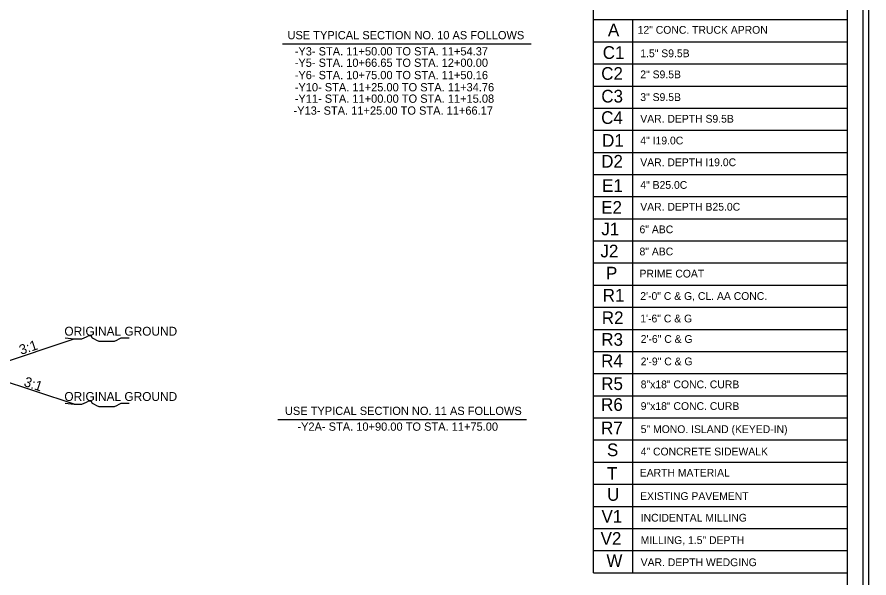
# Model space of a CAD drawing. Extents: x 958711 to 962106, y 831169 to 840840.
# Drawn here: x 959723 to 960395, y 835213 to 835655 of the extents above; entities that cross this region are included whole.
import ezdxf

# ---------------------------------------------------------------- set-up
doc = ezdxf.new("R2010")
doc.units = 0
for name, color, linetype in [('Old_Level_1', 7, 'Continuous'), ('Old_Level_21', 7, 'Continuous'), ('Old_Level_3', 7, 'Continuous'), ('Old_Level_50', 7, 'Continuous'), ('Prop Pavement Schedule Description CELL', 7, 'Continuous'), ('Sheet Plot Border Inside CELL', 7, 'Continuous'), ('Sheet Plot Border Outside CELL', 7, 'Continuous'), ('Sheet Typical CELL', 7, 'Continuous')]:
    doc.layers.add(name, color=color, linetype=linetype)

msp = doc.modelspace()

# ---------------------------------------------------------------- linework, layer by layer
at = {"layer": 'Old_Level_1'}
for p, q in [((959932.41, 835634.39), (960128.36, 835634.39)), ((959690.91, 835375.89), (959768.1, 835401.62)), ((959768.1, 835350.16), (959690.91, 835375.89)), ((959928.85, 835338.21), (960124.79, 835338.21))]:
    msp.add_line(p, q, dxfattribs=at)
at = {"layer": 'Old_Level_21'}
for points in [[(959761.01, 835402.5), (959768.1, 835401.62), (959769.88, 835401.62), (959772.54, 835401.62), (959774.31, 835401.62), (959776.08, 835402.5), (959777.86, 835403.4), (959779.63, 835404.28), (959781.41, 835404.28), (959782.3, 835402.5), (959784.07, 835401.62), (959785.84, 835400.72), (959787.61, 835399.85), (959789.39, 835399.85), (959791.16, 835399.85), (959792.94, 835399.85), (959794.71, 835399.85), (959796.48, 835399.85), (959798.25, 835399.85), (959800.03, 835399.85), (959801.8, 835400.72), (959803.57, 835401.62), (959805.34, 835402.5), (959808.01, 835402.5), (959809.78, 835402.5), (959811.56, 835402.5)], [(959761.01, 835351.04), (959768.1, 835350.16), (959769.88, 835350.16), (959772.54, 835350.16), (959774.31, 835350.16), (959776.08, 835351.04), (959777.86, 835351.93), (959779.63, 835352.82), (959781.41, 835352.82), (959782.3, 835351.04), (959784.07, 835350.16), (959785.84, 835349.26), (959787.61, 835348.39), (959789.39, 835348.39), (959791.16, 835348.39), (959792.94, 835348.39), (959794.71, 835348.39), (959796.48, 835348.39), (959798.25, 835348.39), (959800.03, 835348.39), (959801.8, 835349.26), (959803.57, 835350.16), (959805.34, 835351.04), (959808.01, 835351.04), (959809.78, 835351.04), (959811.56, 835351.04)]]:
    msp.add_lwpolyline(points, dxfattribs=at)
at = {"layer": 'Old_Level_50'}
for p, q in [((960177.74, 835217.37), (960177.74, 835689.67)), ((960177.74, 835653.39), (960377.78, 835653.39)), ((960177.74, 835653.39), (960377.78, 835653.39)), ((960208.47, 835653.39), (960208.47, 835217.37)), ((960177.74, 835635.95), (960377.78, 835635.95)), ((960177.74, 835618.51), (960377.78, 835618.51)), ((960177.74, 835618.51), (960377.78, 835618.51)), ((960177.74, 835618.51), (960377.78, 835618.51)), ((960177.74, 835601.07), (960377.78, 835601.07)), ((960177.74, 835601.07), (960377.78, 835601.07)), ((960177.74, 835601.07), (960377.78, 835601.07)), ((960177.74, 835583.63), (960377.78, 835583.63)), ((960177.74, 835566.19), (960377.78, 835566.19)), ((960177.74, 835548.74), (960377.78, 835548.74)), ((960177.74, 835531.3), (960377.78, 835531.3)), ((960177.74, 835513.86), (960377.78, 835513.86)), ((960177.74, 835496.42), (960377.78, 835496.42)), ((960177.74, 835478.98), (960377.78, 835478.98)), ((960177.74, 835461.54), (960377.78, 835461.54)), ((960177.74, 835444.1), (960377.78, 835444.1)), ((960177.74, 835426.66), (960377.78, 835426.66)), ((960177.74, 835409.22), (960377.78, 835409.22)), ((960177.74, 835391.77), (960377.78, 835391.77)), ((960177.74, 835374.33), (960377.78, 835374.33)), ((960177.74, 835356.89), (960377.78, 835356.89)), ((960177.74, 835339.45), (960377.78, 835339.45)), ((960177.74, 835339.45), (960377.78, 835339.45)), ((960177.74, 835322.01), (960377.78, 835322.01)), ((960177.74, 835304.57), (960377.78, 835304.57)), ((960177.74, 835287.13), (960377.78, 835287.13)), ((960177.74, 835269.69), (960377.78, 835269.69)), ((960177.74, 835252.25), (960377.78, 835252.25)), ((960177.74, 835234.81), (960377.78, 835234.81)), ((960177.74, 835217.37), (960377.78, 835217.37))]:
    msp.add_line(p, q, dxfattribs=at)
at = {"layer": 'Sheet Plot Border Inside CELL'}
msp.add_lwpolyline([(960390.3, 835919.97), (958723.8, 835919.97), (958723.8, 834864.87), (960390.3, 834864.87)], close=True, dxfattribs=at)
at = {"layer": 'Sheet Plot Border Outside CELL'}
msp.add_lwpolyline([(960394.8, 835942.42), (958710.8, 835942.42), (958710.8, 834842.42), (960394.8, 834842.42)], close=True, dxfattribs=at)
at = {"layer": 'Sheet Typical CELL'}
msp.add_lwpolyline([(960377.8, 835917.42), (958877.8, 835917.42), (958877.8, 834867.42), (960377.8, 834867.42)], close=True, dxfattribs=at)

# ---------------------------------------------------------------- texts
at = {"layer": 'Old_Level_1'}
for s, p in [('USE TYPICAL SECTION NO. 10 AS FOLLOWS', (959936.36, 835637.91)), ('-Y3- STA. 11+50.00 TO STA. 11+54.37', (959942.07, 835625.17)), ('-Y5- STA. 10+66.65 TO STA. 12+00.00', (959942.07, 835616.18)), ('-Y6- STA. 10+75.00 TO STA. 11+50.16', (959942.07, 835606.45)), ('-Y10- STA. 11+25.00 TO STA. 11+34.76', (959942.07, 835596.86)), ('-Y11- STA. 11+00.00 TO STA. 11+15.08', (959942.07, 835587.86)), ('-Y13- STA. 11+25.00 TO STA. 11+66.17', (959941.14, 835578.46)), ('USE TYPICAL SECTION NO. 11 AS FOLLOWS', (959934.35, 835341.73)), ('-Y2A- STA. 10+90.00 TO STA. 11+75.00', (959944.16, 835329.28))]:
    msp.add_text(s, height=6.5088, dxfattribs=at).set_placement(p)
at = {"layer": 'Old_Level_21'}
for p in [(959760.47, 835404.25), (959760.47, 835352.79)]:
    msp.add_text('ORIGINAL GROUND', height=7, dxfattribs=at).set_placement(p)
at = {"layer": 'Old_Level_3'}
for rotation, p in [(18.43843, (959726.32, 835389.05)), (341.56157, (959727.91, 835364.72))]:
    msp.add_text('3:1', height=7.801, rotation=rotation, dxfattribs=at).set_placement(p)
at = {"layer": 'Prop Pavement Schedule Description CELL'}
for s, height, p in [('A', 10, (960189.02, 835640.34)), ('12" CONC. TRUCK APRON', 6.1255, (960212.43, 835642.27)), ('C1', 10.005, (960184.88, 835622.45)), ('1.5" S9.5B', 6.126, (960214.51, 835623.78)), ('C2', 10.005, (960183.71, 835605.95)), ('2" S9.5B', 6.126, (960214.51, 835607.17)), ('C3', 10.005, (960183.77, 835588.05)), ('3" S9.5B', 6.126, (960214.51, 835589.27)), ('C4', 10.005, (960183.67, 835571.18)), ('VAR. DEPTH S9.5B', 6.1255, (960214.51, 835572.18)), ('D1', 10.005, (960184.41, 835553.16)), ('4" I19.0C', 6.126, (960214.51, 835555.02)), ('D2', 10.005, (960183.71, 835536.72)), ('VAR. DEPTH I19.0C', 6.1255, (960214.51, 835537.87)), ('E1', 10.005, (960184.41, 835517.59)), ('4" B25.0C', 6.126, (960214.51, 835520.01)), ('E2', 10.005, (960183.71, 835500.39)), ('VAR. DEPTH B25.0C', 6.1255, (960214.51, 835502.8)), ('J1', 10.005, (960183.81, 835483.41)), ('6" ABC', 6.126, (960213.91, 835484.99)), ('J2', 10.005, (960183.11, 835465.97)), ('8" ABC', 6.126, (960213.91, 835467.55)), ('P', 10, (960187.49, 835448.53)), ('PRIME COAT', 6.126, (960213.91, 835450.11)), ('R1', 10.005, (960184.88, 835431.08)), ('2\'-0" C & G, CL. AA CONC.', 6.1255, (960214.51, 835432.42)), ('R2', 10.005, (960184.18, 835413.36)), ('1\'-6" C & G', 6.1255, (960214.51, 835414.69)), ('R3', 10.005, (960183.77, 835396.28)), ('2\'-6" C & G', 6.1255, (960214.83, 835398.56)), ('R4', 10.005, (960183.67, 835379.41)), ('2\'-9" C & G', 6.1255, (960214.83, 835380.87)), ('R5', 10.005, (960183.72, 835361.39)), ('8"x18" CONC. CURB', 6.1255, (960214.83, 835362.78)), ('R6', 10.005, (960183.6, 835344.95)), ('9"x18" CONC. CURB', 6.1255, (960214.83, 835345.67)), ('R7', 10.005, (960183.57, 835326.51)), ('5" MONO. ISLAND (KEYED-IN)', 6.1255, (960214.83, 835327.47)), ('S', 10, (960188.25, 835309.24)), ('4" CONCRETE SIDEWALK', 6.1255, (960214.83, 835309.83)), ('T', 10, (960188.2, 835290.6)), ('EARTH MATERIAL', 6.1255, (960214.11, 835293.08)), ('U', 10, (960188.33, 835274.06)), ('EXISTING PAVEMENT', 6.1255, (960214.35, 835274.7)), ('V1', 10.005, (960183.94, 835256.81)), ('INCIDENTAL MILLING', 6.1255, (960214.83, 835257.65)), ('V2', 10.005, (960183.24, 835239.37)), ('MILLING, 1.5" DEPTH', 6.1255, (960214.83, 835239.97)), ('W', 10, (960187.82, 835221.93)), ('VAR. DEPTH WEDGING ', 6.1255, (960214.83, 835222.53))]:
    msp.add_text(s, height=height, dxfattribs=at).set_placement(p)

doc.saveas('drawing.dxf')
